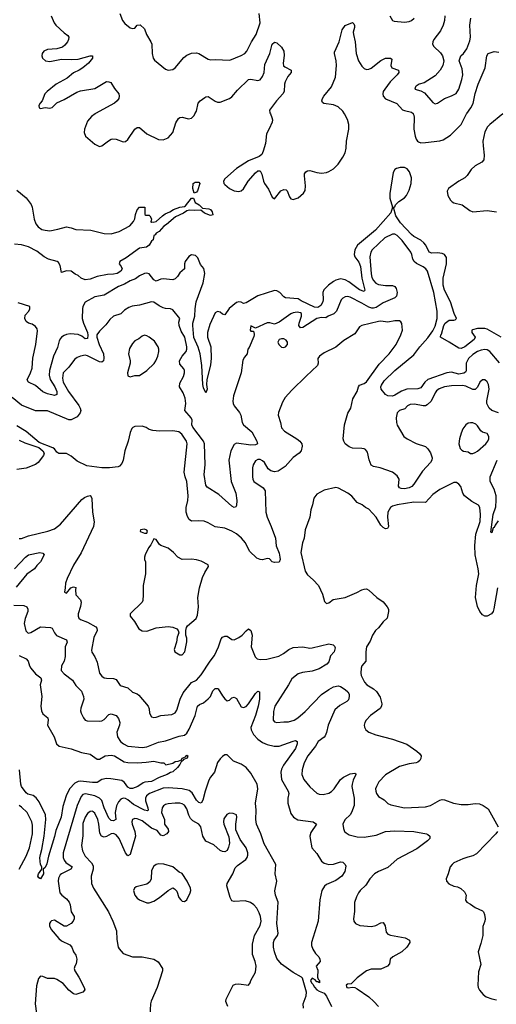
# Model space of a CAD drawing. Header units: inches. Extents: x 1384664 to 1536621, y 460766 to 646467.
# Tile 360 of 488: x 1434755 to 1438788, y 572467 to 580797. Entities that reach past the tile are written whole.
import ezdxf

# ---------------------------------------------------------------- set-up
doc = ezdxf.new("R2010")
doc.units = ezdxf.units.IN
doc.header["$MEASUREMENT"] = 0
doc.layers.add('B4537', color=7, linetype='Continuous')
doc.layers.add('B4538', color=7, linetype='Continuous')

msp = doc.modelspace()

# ---------------------------------------------------------------- linework, layer by layer
at = {"layer": 'B4537', "color": 5}
for points, elevation in [([(1435392.3, 580000), (1435361.8, 579978.2), (1435330, 579938.5), (1435302.2, 579870), (1435301, 579841), (1435311.7, 579810), (1435390, 579744.9), (1435430, 579723.8), (1435450, 579728.2), (1435507, 579773), (1435530, 579787.1), (1435544, 579790), (1435570, 579787.2), (1435630, 579764), (1435650, 579766), (1435670, 579782.6), (1435727.9, 579870), (1435750, 579885.8), (1435770, 579885.5), (1435831.4, 579830), (1435930, 579783.9), (1435970, 579781.7), (1436010, 579797.4), (1436050, 579843.1), (1436076.6, 579923.4), (1436099.1, 579960.9), (1436110, 579968.5), (1436130, 579972.2), (1436183.2, 579956.8), (1436210, 579964.9), (1436230, 579987.3), (1436237.1, 580000)], 720), ([(1436876.1, 580000), (1436889, 579970), (1436892.9, 579950), (1436890.3, 579930), (1436867.3, 579872.7), (1436842.3, 579830), (1436835.2, 579750), (1436816.5, 579683.5), (1436803, 579657), (1436781.8, 579638.2), (1436690, 579602.3), (1436590, 579539.2), (1436490, 579450.5), (1436480.2, 579430), (1436483.5, 579410), (1436490, 579401.8), (1436530, 579368.4), (1436570, 579348.2), (1436610, 579342), (1436630, 579347.9), (1436650, 579366), (1436688.4, 579431.6), (1436750, 579502.4), (1436770, 579517.1), (1436790, 579517.3), (1436804.9, 579490), (1436817.3, 579430), (1436826.7, 579410), (1436861.7, 579361.7), (1436890, 579296), (1436910, 579281), (1436964.5, 579350), (1436990, 579359.5), (1437010, 579357.1), (1437017.1, 579350), (1437038.5, 579298.5), (1437050, 579282.4), (1437070, 579276.5), (1437110, 579290.4), (1437157.6, 579330), (1437170, 579350.8), (1437174.5, 579390), (1437164.5, 579475.5), (1437166.3, 579493.7), (1437175.6, 579510), (1437190, 579519), (1437210, 579520.8), (1437270, 579503.8), (1437310, 579498.9), (1437350, 579502.9), (1437370, 579511.3), (1437410, 579535.8), (1437450, 579575.8), (1437490, 579632.6), (1437508.5, 579670), (1437516.5, 579710), (1437520.2, 579770), (1437538.7, 579870), (1437538.9, 579910), (1437530, 579951.9), (1437502.4, 580000)], 720), ([(1438084.8, 580000), (1438090.1, 579990.1), (1438092.6, 579970), (1438089.6, 579870.4), (1438102.3, 579810), (1438110, 579787.3), (1438122.1, 579770), (1438130, 579762.6), (1438150, 579756), (1438190, 579756.8), (1438310, 579772.8), (1438338.4, 579781.6), (1438400, 579820), (1438490, 579910.3), (1438536.8, 580000)], 720), ([(1438843.8, 580000), (1438732.3, 579910), (1438713.5, 579890), (1438690, 579847.8), (1438675.4, 579770), (1438675.5, 579730), (1438686.2, 579650), (1438681.7, 579610), (1438666.4, 579590), (1438610, 579559.3), (1438576, 579530), (1438541, 579479), (1438521.4, 579458.6), (1438470, 579429.8), (1438383.7, 579370), (1438373, 579347), (1438378.5, 579310), (1438399, 579270), (1438414.7, 579254.7), (1438430, 579246.8), (1438498.7, 579230), (1438562.8, 579182.8), (1438590, 579170.9), (1438710, 579181.7), (1438790, 579170.8)], 720), ([(1438830, 578111.6), (1438710, 578178), (1438690, 578184), (1438630, 578183), (1438586.6, 578173.4), (1438582, 578170), (1438579.8, 578150), (1438608.7, 578110), (1438601, 578090), (1438521.7, 578030), (1438490, 578016.3), (1438470, 578018), (1438390, 578069.3), (1438315.3, 578110), (1438317.4, 578130), (1438323, 578137), (1438343.6, 578210), (1438356, 578230), (1438390, 578253.9), (1438430, 578255.6), (1438441, 578259), (1438450.8, 578270), (1438432.5, 578310), (1438400.5, 578410), (1438348.3, 578508.3), (1438337.9, 578550), (1438339.7, 578610), (1438367.5, 578730), (1438366.2, 578786.2), (1438350.9, 578810), (1438330, 578818.4), (1438290, 578824.4), (1438242.9, 578822.9), (1438220.3, 578830), (1438190.9, 578890), (1438174.3, 578910), (1438150, 578930.5), (1438090, 578963.4), (1438070, 578980.4), (1437978.5, 579078.5), (1437938, 579138), (1437918, 579210), (1437930, 579214.8), (1437935.1, 579230), (1437962.7, 579257.3), (1438010, 579289.5), (1438026.9, 579310), (1438050, 579353.4), (1438068.9, 579410), (1438070, 579458), (1438053, 579510), (1438034.2, 579534.2), (1438010, 579545.6), (1437974.9, 579545.1), (1437942.6, 579537.4), (1437930, 579528.2), (1437916, 579504), (1437885.9, 579325.9), (1437886.6, 579286.6), (1437908.8, 579210), (1437896.1, 579163.9), (1437764.8, 579015.2), (1437613, 578890), (1437590.1, 578850), (1437585.3, 578810), (1437591, 578791), (1437624.2, 578744.2), (1437637.5, 578710), (1437651.4, 578610), (1437676.5, 578510), (1437670, 578498.7), (1437630, 578510.6), (1437539.5, 578579.5), (1437510, 578596.8), (1437470, 578603.7), (1437430, 578592.8), (1437410, 578581.5), (1437368.2, 578551.8), (1437328.2, 578511.8), (1437318.7, 578490), (1437323.1, 578430), (1437320.4, 578410), (1437302.2, 578377.8), (1437276.9, 578363.1), (1437250, 578364.6), (1437138.1, 578418.1), (1437110, 578435.9), (1437004.9, 578444.9), (1436990, 578453.6), (1436956.3, 578490), (1436930, 578502.6), (1436910, 578506.5), (1436770, 578459.4), (1436670, 578400.4), (1436650, 578394.5), (1436630, 578406.6), (1436610, 578409.6), (1436590, 578403.6), (1436526.4, 578353.6), (1436490, 578301.2), (1436470, 578305.2), (1436450, 578321.2), (1436430, 578329.3), (1436410, 578316), (1436362.8, 578217.2), (1436345, 578150), (1436344, 578110), (1436371.4, 578030), (1436376.3, 577930), (1436370, 577876.2), (1436338.5, 577750), (1436336.3, 577710), (1436341.6, 577670), (1436330, 577640.9), (1436310, 577681.2), (1436305.5, 577710), (1436296.9, 577870), (1436283.1, 577970), (1436266.1, 578026.1), (1436228.2, 578108.2), (1436218.6, 578210), (1436219.5, 578230), (1436238.2, 578290), (1436239, 578350), (1436248.6, 578410), (1436306.3, 578570), (1436320.9, 578650), (1436312.2, 578692.2), (1436284.9, 578724.9), (1436263.1, 578783.1), (1436242.4, 578802.4), (1436210, 578806.4), (1436186.2, 578793.8), (1436155.7, 578750), (1436150.7, 578730), (1436150.5, 578689.5), (1436110, 578655.1), (1436090, 578622.9), (1436070, 578605.1), (1436050, 578596.2), (1435970, 578605.1), (1435950, 578602.9), (1435910, 578585.4), (1435890, 578596.9), (1435850, 578645.8), (1435830, 578652.3), (1435810, 578649.9), (1435770, 578631.1), (1435734.5, 578605.5), (1435690, 578586.9), (1435641.2, 578558.8), (1435590, 578538.3), (1435470, 578466), (1435390, 578453.5), (1435310, 578407.3), (1435290, 578371.8), (1435285.6, 578350), (1435284.8, 578270), (1435294.8, 578230), (1435327.7, 578150), (1435332.7, 578127.3), (1435330, 578100.5), (1435310, 578098.1), (1435280, 578120), (1435250, 578134.5), (1435181.7, 578138.3), (1435150, 578133.9), (1435130, 578124.5), (1435110, 578112.2), (1435100.5, 578099.5), (1435090, 578078.6), (1435075.9, 578024.1), (1435041.8, 577950), (1435006.7, 577830), (1435004.6, 577790), (1435011.8, 577751.8), (1435052.5, 577690), (1435068.2, 577650), (1435070, 577626.6), (1435050, 577618.3), (1434990, 577630.6), (1434950, 577649.5), (1434890, 577702.6), (1434829.7, 577729.7), (1434817.5, 577750), (1434847.6, 577810), (1434859.8, 577850), (1434866.6, 577933.4), (1434890.7, 578050), (1434905.1, 578165.1), (1434902.3, 578182.3), (1434890, 578202), (1434860.8, 578220.8), (1434829.7, 578229.7), (1434810, 578244.5), (1434799.7, 578270), (1434801.7, 578298.3), (1434832.7, 578330), (1434840.9, 578350), (1434840.9, 578370), (1434742.3, 578402.3)], 720), ([(1434730, 579354.6), (1434810.4, 579290), (1434852.3, 579232.3), (1434860.3, 579210), (1434877.8, 579110), (1434892.6, 579070), (1434910, 579044.2), (1434943, 579023), (1434970, 579015), (1435010, 579010.8), (1435076.6, 579023.4), (1435150, 579044.9), (1435190, 579036.3), (1435230, 579020.5), (1435355.9, 579015.9), (1435470, 578987.7), (1435530, 578985.5), (1435595.4, 579004.6), (1435686, 579054), (1435719, 579090), (1435729.3, 579110.7), (1435734, 579150), (1435749, 579189), (1435770, 579211.3), (1435814, 579210), (1435814, 579150), (1435823.6, 579143.6), (1435850, 579142), (1435856.9, 579136.9), (1435871.3, 579111.3), (1435865.4, 579085.4), (1435870, 579082), (1435874, 579086), (1435884, 579084), (1435910, 579090.8), (1435962.7, 579137.3), (1435986.5, 579153.5), (1436026.6, 579170), (1436055.1, 579190), (1436109.9, 579210.1), (1436150, 579215.6), (1436159, 579221), (1436210, 579288), (1436226.4, 579286.4), (1436238.4, 579250), (1436273, 579230), (1436301.7, 579201.7), (1436355.8, 579195.8), (1436370.2, 579190.2), (1436384.9, 579170), (1436390, 579146), (1436370, 579139.6), (1436318.9, 579158.9), (1436286.3, 579186.3), (1436230, 579182.7), (1436190, 579186), (1436170, 579181.1), (1436141.1, 579158.9), (1436073, 579130), (1435997.3, 579062.7), (1435974.8, 579050), (1435936.4, 579003.6), (1435911, 578990), (1435902.4, 578977.6), (1435890, 578971.6), (1435885.4, 578934.6), (1435870, 578922), (1435850, 578889.3), (1435827.5, 578872.5), (1435770, 578863.7), (1435657, 578783), (1435601, 578750), (1435596, 578730), (1435614.8, 578710), (1435622, 578690), (1435610.4, 578670), (1435578.4, 578650), (1435550, 578643.7), (1435498.8, 578641.2), (1435410, 578624.4), (1435350, 578600.4), (1435310, 578597.4), (1435276, 578610), (1435250, 578633.2), (1435224.5, 578644.5), (1435189.3, 578669.3), (1435150, 578672.3), (1435110, 578659.3), (1435096.5, 578716.5), (1435082.8, 578742.8), (1435071.7, 578751.7), (1434998.7, 578770), (1434962.7, 578790), (1434899.5, 578839.5), (1434830, 578876.3), (1434770, 578892.8), (1434710, 578899.1)], 680), ([(1438814.7, 577894.7), (1438733.3, 577990), (1438710, 578004.2), (1438690, 578007.4), (1438659.1, 578000.9), (1438630, 577988.6), (1438590, 577964.5), (1438552.2, 577930), (1438534.3, 577890), (1438533, 577827), (1438526, 577814), (1438514.4, 577805.6), (1438470, 577797.8), (1438410, 577815), (1438370, 577810.4), (1438208.1, 577751.9), (1438183, 577730), (1438150, 577682.4), (1438124.8, 577675.2), (1438030, 577670.8), (1437986.7, 577653.3), (1437930, 577619), (1437910, 577612.5), (1437870, 577615.8), (1437850, 577626.1), (1437813.1, 577670), (1437810.5, 577690), (1437815.3, 577704.7), (1437839.4, 577740.6), (1437930, 577829.3), (1438090, 577962.9), (1438139.8, 578030), (1438210, 578106.2), (1438250, 578165.5), (1438270, 578204.9), (1438287.5, 578270), (1438287.7, 578330), (1438260.4, 578490), (1438206.6, 578670), (1438192.3, 578690), (1438170, 578706.6), (1438113.4, 578733.4), (1438093.5, 578750), (1438082.7, 578770), (1438073.5, 578810), (1438063.5, 578830), (1437992.2, 578930), (1437950, 578972.2), (1437930, 578981.8), (1437910, 578982.3), (1437845.8, 578950), (1437738, 578850), (1437725.9, 578830), (1437719, 578790), (1437727.9, 578647.9), (1437735.6, 578615.6), (1437747.9, 578590), (1437768.4, 578568.4), (1437790, 578557.7), (1437850, 578547.8), (1437909.3, 578549.3), (1437930, 578539.6), (1437941.4, 578521.4), (1437948.4, 578490), (1437943.2, 578456.8), (1437930, 578443.5), (1437830, 578401.1), (1437770, 578363.1), (1437750, 578355), (1437735, 578355), (1437710, 578363.4), (1437650, 578399.4), (1437550, 578449.8), (1437530, 578453.8), (1437508.8, 578451.2), (1437490, 578441.1), (1437474.2, 578425.8), (1437436.5, 578330), (1437412.8, 578307.2), (1437365.5, 578290), (1437344.4, 578275.6), (1437310, 578276.7), (1437270, 578268), (1437150, 578193.4), (1437130, 578190.9), (1437117.7, 578210), (1437119.9, 578230), (1437139.8, 578290), (1437139.8, 578310), (1437130, 578317.7), (1437103.1, 578323.1), (1437070, 578317), (1437050, 578307.3), (1436950, 578238.8), (1436910, 578219.8), (1436871.8, 578231.8), (1436850, 578232.8), (1436750, 578188), (1436710, 578206), (1436706, 578170), (1436710, 578162), (1436730, 578162), (1436735.3, 578155.3), (1436738.8, 578130), (1436735.3, 578115.3), (1436696.7, 578023.3), (1436684, 578010), (1436679.3, 577970), (1436657, 577943), (1436644.5, 577915.5), (1436630, 577809.3), (1436565.4, 577614.6), (1436558.3, 577570), (1436561.5, 577550), (1436570.8, 577530.8), (1436614.7, 577474.7), (1436627.4, 577450), (1436638.1, 577390), (1436648.4, 577368.4), (1436718.6, 577310), (1436761.5, 577230), (1436766, 577210), (1436750, 577199.7), (1436710, 577197), (1436590, 577214.8), (1436570, 577202.4), (1436541.5, 577150), (1436525.3, 577070), (1436545, 576890), (1436583.2, 576790), (1436592, 576728), (1436590, 576688), (1436583.5, 576676.5), (1436570.7, 576669.3), (1436550, 576682), (1436438.8, 576778.8), (1436342, 576842), (1436330, 576859), (1436316.8, 576950), (1436324.2, 577030), (1436317.4, 577210), (1436309.9, 577230), (1436219, 577350), (1436211, 577370), (1436213.6, 577410), (1436205.6, 577430), (1436153.3, 577490), (1436159.8, 577550), (1436153.8, 577593.8), (1436138.7, 577638.7), (1436106.4, 577690), (1436110, 577721.3), (1436140.7, 577779.3), (1436149.8, 577810), (1436148.5, 577830), (1436142.6, 577842.6), (1436110, 577882), (1436107.8, 577910), (1436129, 577950), (1436162.9, 577990), (1436169.2, 578010), (1436169.3, 578030), (1436152.8, 578110), (1436121.8, 578161.8), (1436104.1, 578210), (1436101, 578239), (1436109.3, 578270), (1436050, 578343.6), (1436031.7, 578351.7), (1435990, 578353), (1435970, 578358.4), (1435935.9, 578375.9), (1435890, 578407.9), (1435870, 578409.8), (1435770, 578382.8), (1435705.9, 578374.1), (1435677.4, 578362.6), (1435640.9, 578339.1), (1435610.9, 578309.1), (1435550, 578287.9), (1435518.4, 578261.6), (1435484.6, 578215.4), (1435430, 578160.4), (1435407.8, 578130), (1435407.7, 578110), (1435426.4, 578050), (1435462.8, 577970), (1435467.3, 577932.7), (1435462.7, 577910), (1435450, 577899.9), (1435430, 577902.9), (1435330, 577953.2), (1435310, 577959.2), (1435270, 577951.1), (1435240.8, 577939.2), (1435217.9, 577922.1), (1435170, 577856), (1435122.8, 577810), (1435116.7, 577763.3), (1435123.5, 577730), (1435168.5, 577650), (1435253.9, 577533.9), (1435267.8, 577510), (1435273.3, 577490), (1435267.3, 577470), (1435241.6, 577438.4), (1435190, 577411.7), (1435170, 577411.4), (1434990, 577487.7), (1434890, 577486.9), (1434770, 577536.9), (1434690, 577599.8)], 740), ([(1438807.6, 577470), (1438750.4, 577490.4), (1438729, 577510), (1438709.1, 577550), (1438708, 577572), (1438726.5, 577670), (1438721.1, 577710), (1438710, 577732.8), (1438690, 577749.7), (1438670, 577749.7), (1438650, 577729.6), (1438630, 577686.9), (1438610, 577667.9), (1438590, 577666.9), (1438530, 577696.7), (1438502.4, 577702.4), (1438410, 577700.4), (1438348.5, 577690), (1438305.9, 577674.1), (1438282.3, 577657.7), (1438270, 577641.1), (1438236.1, 577570), (1438202.6, 577537.4), (1438190, 577530.6), (1438170, 577529.8), (1438094.4, 577545.6), (1438057.8, 577542.2), (1438035.8, 577530), (1438014.2, 577505.8), (1437969.6, 577490.4), (1437950.2, 577470), (1437940.5, 577430), (1437943, 577390), (1437950, 577367.2), (1438006, 577270), (1438034, 577250), (1438110, 577210.2), (1438190, 577187), (1438210, 577166.4), (1438230, 577132.2), (1438244.9, 577090), (1438241.1, 577070), (1438230.3, 577050), (1438162.7, 576977.3), (1438090, 576866.2), (1438072.1, 576847.9), (1438050, 576835.3), (1438010, 576826.6), (1437982.7, 576830), (1437970, 576837.6), (1437961.1, 576850), (1437966.2, 576910), (1437950, 576938.9), (1437910, 576969.8), (1437804.4, 577004.4), (1437750, 577017.1), (1437730, 577028.4), (1437712.5, 577072.5), (1437697.4, 577137.4), (1437680.7, 577160.7), (1437670, 577167.2), (1437650, 577169.9), (1437570, 577170.6), (1437542.5, 577182.5), (1437508.8, 577210), (1437496.5, 577230), (1437491.6, 577251.6), (1437503.5, 577370), (1437532.3, 577467.7), (1437558, 577510), (1437575.1, 577590), (1437609.8, 577650), (1437620.5, 577690), (1437630, 577705.5), (1437670, 577718.3), (1437690, 577733.7), (1437797.3, 577882.7), (1437880.3, 577970), (1437940.4, 578050), (1437979.8, 578130), (1437993.3, 578170), (1437988, 578228), (1437981.5, 578241.5), (1437970, 578249.4), (1437930, 578249.7), (1437870, 578236.5), (1437810, 578245.6), (1437790, 578244.5), (1437650.2, 578209.8), (1437630, 578198), (1437590, 578138.7), (1437498.4, 578081.6), (1437430, 578025.1), (1437330, 577979.6), (1437290.6, 577950), (1437279.1, 577930), (1437280.7, 577890), (1437275.8, 577870), (1437177.8, 577782.2), (1437057.2, 577662.8), (1437000.5, 577599.5), (1436978, 577562), (1436945.5, 577474.5), (1436943.2, 577450), (1436961.4, 577390), (1436970, 577342.8), (1436995.4, 577315.4), (1437101.1, 577250), (1437126, 577230), (1437141.1, 577210), (1437146, 577190), (1437138, 577150), (1437119.5, 577130), (1437070, 577092.9), (1437002.6, 577017.4), (1436943.1, 576976.9), (1436910, 576970.8), (1436878.9, 576978.9), (1436857.3, 576997.3), (1436827.3, 577050), (1436810, 577066.2), (1436790, 577075.2), (1436770, 577074.8), (1436750, 577064.7), (1436730, 577032), (1436725.9, 577005.9), (1436726, 576930), (1436728.2, 576910), (1436737.3, 576890), (1436815.2, 576835.2), (1436831.6, 576810), (1436836.5, 576630), (1436847.9, 576587.9), (1436884.2, 576510), (1436918.3, 576410), (1436924.9, 576344.9), (1436950, 576284.7), (1436957.4, 576250), (1436960.3, 576230), (1436950, 576208.2), (1436910, 576204.2), (1436890, 576209.8), (1436870, 576237.2), (1436850, 576237.7), (1436810, 576228.4), (1436789.9, 576229.9), (1436762.2, 576242.2), (1436700.9, 576300.9), (1436664.7, 576370), (1436631.1, 576411.1), (1436590, 576447.6), (1436550, 576470.7), (1436490, 576496.2), (1436410, 576507.8), (1436350, 576541.7), (1436315.3, 576555.3), (1436270, 576558.5), (1436210, 576554.8), (1436190, 576569.7), (1436173.6, 576593.6), (1436163.7, 576630), (1436163.4, 576670), (1436176.5, 576730), (1436179.2, 576770), (1436170.6, 576890), (1436154, 576930), (1436147.7, 576967.7), (1436172, 577210), (1436165.7, 577230), (1436126.6, 577290), (1436102.4, 577310), (1436050, 577318.5), (1435936.8, 577316.8), (1435881.4, 577321.4), (1435849.3, 577330), (1435826.3, 577346.3), (1435790, 577358), (1435730, 577355.1), (1435712.1, 577347.9), (1435703, 577337), (1435690, 577304), (1435673.6, 577230), (1435643.6, 577150), (1435630.4, 577070), (1435619, 577041), (1435600.2, 577019.8), (1435587.3, 577012.7), (1435515.1, 577004.9), (1435450, 577005.2), (1435321.6, 577021.6), (1435240.8, 577060.8), (1435190, 577103.6), (1435150, 577126), (1435086.7, 577126.7), (1435070, 577138), (1435050, 577166), (1435036.2, 577176.2), (1434918.9, 577218.9), (1434810, 577313.1), (1434730, 577360.6)], 760), ([(1434750, 577239.5), (1434798, 577218), (1434916.7, 577176.7), (1434950.8, 577150), (1434960.7, 577130), (1434956, 577110), (1434910.3, 577049.7), (1434890, 577032.7), (1434810, 577002), (1434730, 576991.8)], 760), ([(1438802.6, 576557.4), (1438778.3, 576521.7), (1438770, 576500.7), (1438762.6, 576497.4), (1438750, 576456), (1438741.2, 576461.2), (1438761.6, 576610), (1438783.1, 576676.9), (1438788.1, 576731.9), (1438785.8, 576770), (1438770, 576826.3), (1438736.4, 576890), (1438734.8, 576930), (1438796, 577070)], 760), ([(1438799.1, 575990), (1438768.2, 575811.8), (1438761.1, 575790), (1438746, 575770), (1438710.7, 575750), (1438690, 575749.8), (1438670, 575762.4), (1438648.9, 575790), (1438630, 575832), (1438613.3, 575910), (1438620.9, 576010), (1438639.1, 576110), (1438635.2, 576150), (1438609.9, 576269.9), (1438606.5, 576350), (1438615.2, 576444.8), (1438650.6, 576550.6), (1438655.5, 576610), (1438650, 576668.7), (1438636, 576690), (1438579.8, 576719.8), (1438518.4, 576770), (1438503.7, 576790), (1438489.1, 576849.1), (1438470, 576868.7), (1438450, 576882), (1438430, 576881.2), (1438310, 576822.4), (1438250, 576778.7), (1438190, 576713), (1438090, 576716.3), (1437948.1, 576691.9), (1437910, 576680.4), (1437892.4, 576670), (1437869.3, 576630), (1437868.4, 576588.4), (1437877, 576510), (1437868.3, 576491.7), (1437850, 576488.2), (1437830, 576499.7), (1437810, 576521.3), (1437770, 576589.5), (1437710, 576657.2), (1437682, 576670), (1437652.7, 576692.7), (1437610, 576712.7), (1437565.1, 576765.1), (1437531.1, 576791.1), (1437453.1, 576833.1), (1437430, 576838.4), (1437330, 576817), (1437270, 576783.7), (1437244.9, 576750), (1437233, 576693), (1437218.4, 576650), (1437210.4, 576589.6), (1437170, 576482), (1437161.5, 576410), (1437148.4, 576370), (1437133.2, 576290), (1437170, 576131), (1437190, 576099.1), (1437239.3, 576059.3), (1437283, 576010), (1437316.8, 575936.8), (1437335.3, 575875.3), (1437350, 575858), (1437370, 575862.8), (1437407, 575893), (1437510, 575908.4), (1437608.7, 575950), (1437650, 575974), (1437670, 575980.5), (1437690, 575980.7), (1437710.4, 575970.4), (1437777.1, 575910), (1437831.5, 575871.5), (1437865.3, 575830), (1437874.4, 575810), (1437875.5, 575790), (1437865.3, 575734.7), (1437830, 575702.9), (1437790, 575651.3), (1437764.6, 575630), (1437739.6, 575590), (1437720.5, 575539.5), (1437688.5, 575490), (1437682.6, 575450), (1437683, 575370), (1437650.6, 575330), (1437644.9, 575310), (1437642, 575270), (1437645.7, 575250), (1437673, 575193), (1437692.2, 575170), (1437750, 575135.5), (1437774.1, 575114.1), (1437804.4, 575064.4), (1437818.9, 575010), (1437815.6, 574990), (1437805.8, 574970), (1437724.2, 574910), (1437686.4, 574870), (1437674.9, 574850), (1437670.5, 574830), (1437673, 574813), (1437682.8, 574790), (1437708.8, 574768.8), (1437768.3, 574748.3), (1437910.2, 574710.2), (1438030, 574668), (1438114.8, 574610), (1438138.8, 574590), (1438150.8, 574570), (1438150, 574548), (1438141, 574530), (1438124.5, 574515.5), (1438110.4, 574509.6), (1438050, 574502), (1437970, 574479.4), (1437850, 574409.7), (1437794.9, 574350), (1437773.7, 574310), (1437767, 574290), (1437767.2, 574270), (1437774, 574250), (1437790, 574226.4), (1437838, 574198), (1437870, 574166), (1437895.6, 574155.6), (1438010, 574128.8), (1438190, 574137.2), (1438230, 574150.2), (1438310, 574194.9), (1438330, 574198.9), (1438350, 574196.5), (1438424.7, 574170), (1438490, 574158.4), (1438550, 574156.5), (1438610, 574165.3), (1438644.4, 574164.4), (1438678, 574150), (1438720.5, 574120.5), (1438802.4, 573970)], 780), ([(1434750, 576407.6), (1434770, 576408), (1434828.6, 576431.4), (1434992, 576470), (1435050, 576490.2), (1435100.7, 576530), (1435281.3, 576738.7), (1435304.2, 576755.8), (1435330, 576767.3), (1435350, 576771), (1435359.9, 576759.9), (1435364.9, 576744.9), (1435370.3, 576630), (1435386.4, 576550), (1435379.8, 576510), (1435273.9, 576286.1), (1435210, 576182), (1435155.5, 576070), (1435142.8, 576030), (1435141, 575990), (1435132.7, 575952.7), (1435150, 575946), (1435189, 575991), (1435210, 575998), (1435230, 575992), (1435226, 575974), (1435230.7, 575930), (1435270.3, 575890.3), (1435275.6, 575870), (1435270, 575833.2), (1435248.8, 575771.2), (1435248.7, 575750), (1435255.1, 575735.1), (1435270, 575723.5), (1435330, 575701.2), (1435399.8, 575659.8), (1435408.9, 575650), (1435410.2, 575630), (1435383.2, 575570), (1435363, 575463), (1435365.9, 575445.9), (1435390, 575408), (1435410, 575360.7), (1435428.8, 575270), (1435450, 575244.2), (1435470, 575230.3), (1435490, 575225.2), (1435550, 575224.2), (1435570, 575214.4), (1435604.1, 575164.1), (1435670, 575145.3), (1435710, 575108.9), (1435750, 575094), (1435763.8, 575083.8), (1435842.3, 574990), (1435851.8, 574968.2), (1435854.4, 574930), (1435870, 574899.1), (1435890, 574892.7), (1435910, 574895.8), (1435948.3, 574911.7), (1436041.8, 574918.2), (1436070, 574932.7), (1436085.2, 574954.8), (1436113.8, 575050), (1436138.2, 575101.8), (1436208.7, 575190), (1436250.9, 575210), (1436290, 575255.2), (1436365.8, 575370), (1436403.2, 575416.8), (1436437.4, 575490), (1436460.4, 575559.6), (1436470, 575573.4), (1436490, 575583), (1436510, 575582), (1436550, 575553.4), (1436570, 575550.4), (1436610, 575570.3), (1436637, 575590), (1436670, 575627.3), (1436690, 575642.8), (1436710, 575630.8), (1436722.4, 575590), (1436714, 575490), (1436748, 575408), (1436765.5, 575390), (1436790, 575383.2), (1436846, 575386), (1436946.6, 575413.4), (1436986.4, 575433.6), (1437031.5, 575470), (1437070, 575485.6), (1437150, 575492.1), (1437210, 575481.5), (1437230, 575482), (1437370, 575515.5), (1437407.9, 575507.9), (1437417.5, 575497.5), (1437423.5, 575483.5), (1437417.1, 575450), (1437385.9, 575414.1), (1437370, 575365.2), (1437354.1, 575345.9), (1437290, 575304.4), (1437230, 575286.2), (1437146.8, 575273.2), (1437110, 575262.3), (1437058.5, 575221.5), (1437030.2, 575169.8), (1436913.1, 574990), (1436903.6, 574943.6), (1436900.5, 574870), (1436910, 574857.3), (1436930.5, 574850.5), (1436990, 574858), (1437030, 574857.7), (1437077, 574870), (1437108, 574890), (1437170, 574945.4), (1437310, 575089.1), (1437370, 575130.2), (1437410, 575152.2), (1437450, 575160.9), (1437470, 575155.6), (1437508.2, 575130), (1437531.5, 575110), (1437542.3, 575090), (1437543.1, 575070), (1437536.1, 575043.9), (1437522, 575030), (1437464, 574996), (1437422.6, 574957.4), (1437366, 574830), (1437352.4, 574767.6), (1437340.4, 574739.6), (1437330, 574726.8), (1437280.9, 574690), (1437257.3, 574650), (1437193.8, 574570), (1437161.2, 574510), (1437144, 574450), (1437143.7, 574410), (1437158.4, 574370), (1437210, 574308.4), (1437270, 574252.7), (1437290, 574244.4), (1437323.6, 574243.6), (1437370, 574253.4), (1437392.1, 574267.9), (1437414.8, 574290), (1437470, 574368.9), (1437493.6, 574390), (1437550, 574416), (1437590, 574422.8), (1437598, 574418), (1437600.7, 574410), (1437577, 574363), (1437567.1, 574330), (1437566.5, 574310), (1437585.3, 574210), (1437584.5, 574150), (1437562.3, 574090), (1437550, 574070.9), (1437510.2, 574030), (1437496.5, 574010), (1437490.3, 573990), (1437494, 573954), (1437503.8, 573930), (1437516.7, 573916.7), (1437542.4, 573902.4), (1437610, 573883.6), (1437670, 573881), (1437770, 573896.8), (1437850, 573928.2), (1437930, 573933.8), (1438090, 573929.1), (1438198, 573910), (1438210, 573904.9), (1438224.9, 573890), (1438224.9, 573870), (1438206, 573850), (1438116.1, 573783.9), (1437950, 573694.8), (1437870, 573625.1), (1437790, 573590.8), (1437757, 573570), (1437718.9, 573530), (1437684.7, 573475.3), (1437634.9, 573430), (1437621.3, 573410), (1437604.2, 573375.8), (1437588.6, 573328.6), (1437587.9, 573252.1), (1437580.7, 573190), (1437582.8, 573170), (1437596, 573150), (1437632.8, 573132.8), (1437733.2, 573126.8), (1437767.3, 573132.7), (1437810, 573156.4), (1437830, 573158), (1437848.2, 573130), (1437857.4, 573077.4), (1437870, 573060.4), (1437891.6, 573051.6), (1438016, 573030), (1438054.8, 573010), (1438057.3, 572990), (1438030.4, 572950), (1437988.1, 572911.9), (1437913.4, 572870), (1437890.7, 572850), (1437884, 572810), (1437866.8, 572790), (1437810, 572765.4), (1437730, 572764.2), (1437690, 572751.2), (1437610, 572692.7), (1437559.8, 572640.2), (1437530, 572638), (1437518.8, 572630), (1437522, 572610), (1437533.9, 572606.1), (1437570, 572612), (1437590, 572608.2), (1437610, 572598), (1437709.2, 572529.2), (1437751.4, 572491.4), (1437790, 572448)], 760), ([(1434710, 576151.4), (1434804.2, 576250), (1434829.6, 576270), (1434926, 576290), (1434950, 576284.7), (1434961, 576270), (1434930.4, 576210), (1434900.8, 576179.2), (1434881.1, 576150), (1434814.1, 576105.9), (1434725.1, 575994.9)], 740), ([(1434704.4, 575844.4), (1434790, 575841.3), (1434814.7, 575830), (1434825, 575810), (1434824, 575790), (1434801.3, 575730), (1434793.9, 575690), (1434806.6, 575626.6), (1434826.7, 575606.7), (1434850, 575612.7), (1434930, 575659.3), (1435015.3, 575655.3), (1435030.4, 575650), (1435050.3, 575610), (1435067.6, 575587.6), (1435151.7, 575551.7), (1435155.3, 575530), (1435138.7, 575490), (1435139.6, 575410), (1435130.2, 575370), (1435109.4, 575330), (1435107.2, 575290), (1435130, 575262.8), (1435202.4, 575210), (1435230, 575164.9), (1435277.7, 575117.7), (1435294.4, 575070), (1435296.4, 575050), (1435273.2, 574973.2), (1435270.4, 574950), (1435274.9, 574930), (1435293.4, 574890), (1435310, 574870.7), (1435325.3, 574865.3), (1435430, 574862), (1435450, 574864.6), (1435470, 574877.4), (1435510, 574919.6), (1435530, 574925.5), (1435570, 574911.6), (1435590, 574884.2), (1435601.9, 574850), (1435600.1, 574830), (1435576.9, 574770), (1435581.5, 574730), (1435608.8, 574690), (1435634, 574670), (1435670, 574651.3), (1435790, 574640.2), (1435830, 574645.3), (1435930, 574683.7), (1435990, 574697.5), (1436103.7, 574736.3), (1436150, 574744.3), (1436170, 574760.2), (1436190, 574794.3), (1436238.5, 574910), (1436259.8, 574990), (1436276, 575004), (1436310, 575016.5), (1436350, 575050.2), (1436370, 575072.2), (1436390, 575120.5), (1436410, 575139.5), (1436430, 575140.3), (1436435.5, 575135.5), (1436470, 575077), (1436490, 575050.4), (1436510, 575034.9), (1436530, 575041.6), (1436550, 575059.3), (1436570, 575066.7), (1436590, 575054), (1436630, 574984.2), (1436650, 574977.3), (1436670, 574987.1), (1436690.4, 575009.6), (1436750, 575096.3), (1436770, 575117.3), (1436784.7, 575110), (1436784.9, 575050), (1436773, 574990), (1436750.5, 574909.5), (1436710.8, 574810), (1436712.8, 574790), (1436733.5, 574750), (1436770, 574710.2), (1436810, 574681.5), (1436850, 574665), (1436907.9, 574652.1), (1436950, 574650.2), (1437070, 574693.6), (1437090, 574697.6), (1437102, 574690), (1437101.5, 574670), (1437088.4, 574630), (1436986.4, 574490), (1436970, 574456.3), (1436963.7, 574430), (1436970.1, 574370), (1437027.9, 574270), (1437033.7, 574250), (1437023.3, 574210), (1437022.5, 574170), (1437050, 574080.9), (1437072, 574050), (1437108.1, 574028.1), (1437238, 574010), (1437266.8, 573990), (1437219.2, 573920.8), (1437211.1, 573890), (1437212.1, 573870), (1437228, 573790), (1437270, 573743.1), (1437310, 573679.5), (1437330, 573662.6), (1437370, 573650.3), (1437410, 573651.8), (1437470, 573672.2), (1437490, 573670.4), (1437510.4, 573650.4), (1437514.9, 573634.9), (1437506, 573590), (1437481.1, 573550), (1437430, 573515.3), (1437350, 573479.8), (1437334.1, 573465.9), (1437312.2, 573430), (1437293.4, 573350), (1437280.9, 573170), (1437224.6, 572990), (1437224.9, 572964.9), (1437234.3, 572934.3), (1437258, 572898), (1437284.9, 572870), (1437295.5, 572850), (1437298, 572830), (1437264.7, 572790), (1437277.1, 572757.1), (1437276, 572696), (1437281, 572681), (1437290.8, 572670), (1437290.8, 572649.2), (1437278, 572658), (1437270, 572658), (1437255.3, 572675.3), (1437230, 572688.7), (1437216, 572670), (1437223, 572650), (1437236.4, 572636.4), (1437250, 572611), (1437270, 572590.8), (1437290, 572577.3), (1437330, 572561), (1437350, 572534.8), (1437394, 572450)], 740), ([(1434750, 575418.5), (1434809.4, 575390), (1434826.1, 575370), (1434838, 575330), (1434849.2, 575310), (1434890, 575262.2), (1434934.2, 575230), (1434938, 575210), (1434929.5, 575170), (1434943, 575070), (1434934, 574990), (1434938, 574950), (1434950, 574924), (1434991.7, 574890), (1434995.6, 574870), (1434988.8, 574830), (1435046, 574730), (1435066.4, 574670), (1435090, 574650.8), (1435190, 574627.7), (1435278.6, 574598.6), (1435350, 574583.4), (1435410, 574542.4), (1435430, 574540.3), (1435477.2, 574570), (1435530, 574575.3), (1435555.8, 574570), (1435639, 574519), (1435670, 574512.8), (1435751.2, 574508.8), (1435825.5, 574514.5), (1435890, 574525.5), (1435950, 574510.7), (1435974, 574510), (1435992.7, 574492.7), (1436050, 574507.7), (1436070, 574522), (1436096.5, 574523.5), (1436124, 574536), (1436129.2, 574550), (1436158, 574562), (1436170, 574574.8), (1436178, 574570), (1436170.8, 574550), (1436142, 574538), (1436138, 574530), (1436120.7, 574519.3), (1436110, 574495.3), (1436091, 574470), (1436050, 574435.1), (1436030, 574429.3), (1436002.8, 574410), (1435935.3, 574384.7), (1435870, 574351.6), (1435813.7, 574346.3), (1435799.5, 574340.5), (1435755.5, 574310), (1435710, 574293.7), (1435690, 574293.1), (1435670, 574303.2), (1435642.6, 574342.6), (1435619.7, 574359.7), (1435525.8, 574374.2), (1435490, 574376.9), (1435451.3, 574370), (1435410, 574344), (1435370, 574343.7), (1435270, 574353.7), (1435250, 574351.4), (1435221.8, 574338.2), (1435177.2, 574290), (1435148.6, 574230), (1435120.1, 574139.9), (1435106.2, 574050), (1435061.9, 573938.1), (1435050, 573886), (1434998.8, 573721.2), (1434984.4, 573655.6), (1434970, 573625.2), (1434954.8, 573610), (1434954.9, 573570), (1434930, 573529.6), (1434916, 573536), (1434908.7, 573550), (1434915.1, 573570), (1434942, 573610), (1434941.2, 573630), (1434929.7, 573649.7), (1434926.3, 573706.3), (1434930, 573734.8), (1434943.1, 573776.9), (1434961.7, 573890), (1434976.4, 574030), (1434972.8, 574070), (1434919.4, 574179.4), (1434895.3, 574215.3), (1434870, 574233), (1434823.7, 574243.7), (1434810, 574255.3), (1434770, 574308.9), (1434764.3, 574330), (1434752, 574450)], 720), ([(1437155.8, 572435.8), (1437154, 572470), (1437179.6, 572540.4), (1437182.2, 572570), (1437147.5, 572687.5), (1437138.2, 572698.2), (1437070, 572737.2), (1436970, 572806.2), (1436930, 572854.8), (1436910, 572912.3), (1436903.8, 572950), (1436903.8, 572990), (1436909.5, 573010.5), (1436936.8, 573050), (1436943.1, 573070), (1436929.9, 573150), (1436942.6, 573330), (1436920.3, 573390), (1436913.7, 573426.3), (1436929.8, 573510), (1436918, 573570), (1436921.5, 573650), (1436823.9, 573823.9), (1436794.3, 573910), (1436758.3, 573990), (1436752.6, 574030), (1436756.1, 574110), (1436751.4, 574170), (1436769.9, 574290), (1436765.3, 574330), (1436710, 574422.3), (1436670, 574469.8), (1436630, 574497.5), (1436564.5, 574524.5), (1436510, 574578), (1436490, 574577), (1436470, 574563), (1436450, 574543.5), (1436430, 574513.3), (1436402.7, 574430), (1436370.1, 574389.9), (1436356, 574364), (1436324.1, 574270), (1436305.4, 574194.6), (1436290, 574169.7), (1436270, 574174.8), (1436250, 574195.5), (1436215.6, 574255.6), (1436190, 574277.3), (1436129.4, 574289.4), (1436010, 574298.7), (1435970, 574296.4), (1435854.3, 574250), (1435826.6, 574230), (1435818.9, 574210), (1435820.6, 574190), (1435839.8, 574130), (1435840.8, 574110), (1435835.7, 574104.3), (1435810, 574109.4), (1435717.5, 574157.5), (1435670, 574197.7), (1435650, 574209), (1435630, 574211.5), (1435610, 574203.1), (1435590, 574181), (1435574, 574146), (1435564.1, 574090), (1435569.1, 574030.9), (1435550, 574020.7), (1435530, 574022.6), (1435510, 574042), (1435469.9, 574129.9), (1435450.2, 574190.2), (1435431.5, 574211.5), (1435390, 574229.9), (1435311, 574249), (1435290, 574240.8), (1435275.6, 574224.4), (1435242.3, 574150), (1435122.8, 573750), (1435122.4, 573710), (1435130, 573686), (1435145.7, 573665.7), (1435199.6, 573630), (1435186.3, 573610), (1435110, 573572.2), (1435098.4, 573561.6), (1435084.6, 573535.4), (1435081.6, 573510), (1435094.4, 573410), (1435110.5, 573390), (1435150, 573360.4), (1435173.7, 573330), (1435182, 573310), (1435190.4, 573250.4), (1435216.3, 573210), (1435216.3, 573190), (1435208, 573170), (1435190.3, 573149.7), (1435150, 573127.3), (1435130, 573127), (1435050, 573178), (1435025.3, 573174.7), (1435014.4, 573165.6), (1435007.2, 573150), (1435008.1, 573130), (1435021.5, 573101.5), (1435084.8, 573024.8), (1435110, 573003.8), (1435178, 572970), (1435194.8, 572950), (1435210.6, 572910.6), (1435230, 572882), (1435238.8, 572850), (1435234, 572810), (1435220.7, 572790), (1435216.3, 572770), (1435222.4, 572750), (1435255.9, 572695.9), (1435299.5, 572610), (1435305.5, 572590), (1435290.3, 572569.7), (1435230, 572549.6), (1435210, 572555.6), (1435170, 572588), (1435123.5, 572643.5), (1435070, 572678.5), (1435050, 572686), (1434990, 572686.9), (1434950, 572703.5), (1434930, 572704.5), (1434914.6, 572685.4), (1434896.3, 572623.7), (1434886, 572470), (1434897.1, 572390)], 740), ([(1434749, 573611), (1434810, 573720.2), (1434839.1, 573790), (1434863.7, 573910), (1434862.6, 573982.6), (1434857.2, 574010), (1434817.3, 574090), (1434770, 574135.5), (1434750, 574148.1)], 740), ([(1436515.1, 572450), (1436499, 572490), (1436502, 572510), (1436562, 572630), (1436582, 572638), (1436610, 572641.3), (1436692, 572628), (1436705.6, 572650), (1436709.6, 572670), (1436750, 572738.8), (1436756.9, 572790), (1436748.3, 572830), (1436725.8, 572890), (1436725.1, 572974.9), (1436742.6, 573050), (1436790, 573134), (1436797.1, 573170), (1436793.5, 573210), (1436782.5, 573242.5), (1436761.8, 573281.8), (1436735.6, 573310), (1436707.9, 573327.9), (1436661.6, 573341.6), (1436570, 573336.8), (1436550, 573343.6), (1436536, 573370), (1436508, 573470), (1436509.7, 573490), (1436557.2, 573570), (1436578.3, 573621.7), (1436598, 573642), (1436668.3, 573691.7), (1436679.7, 573710), (1436685.1, 573730), (1436685.4, 573750), (1436671.1, 573790), (1436621.7, 573861.7), (1436584.2, 573944.2), (1436583.8, 573990), (1436593.6, 574050), (1436589.6, 574069.6), (1436561.3, 574081.3), (1436530, 574085.1), (1436506.5, 574073.5), (1436483.7, 574036.3), (1436479.8, 574010), (1436483, 573990), (1436524.2, 573884.2), (1436530.5, 573830.5), (1436523.1, 573796.9), (1436510, 573769), (1436490, 573758), (1436470, 573760.7), (1436450, 573769.6), (1436397.3, 573817.3), (1436330, 573848.7), (1436320.2, 573860.2), (1436304, 573890), (1436287.7, 573970), (1436271.4, 573991.4), (1436220.8, 574020.8), (1436200.5, 574040.5), (1436186.4, 574066.4), (1436170, 574121.7), (1436150.8, 574150.8), (1436130, 574163.7), (1436110, 574168.4), (1436071.5, 574168.5), (1436010, 574164.1), (1435990, 574158.2), (1435972.6, 574147.4), (1435961.2, 574130), (1435955.5, 574090), (1435979.6, 574030), (1435980.7, 573990), (1436010.4, 573950), (1436013.4, 573930), (1436001, 573910), (1435970, 573893.2), (1435950, 573899), (1435918.9, 573938.9), (1435870, 573956), (1435790, 574019.5), (1435750, 574036.5), (1435730, 574039.3), (1435710.2, 574029.8), (1435703.8, 574010), (1435706, 573990), (1435728.4, 573930), (1435733.5, 573890), (1435690, 573734.5), (1435670, 573724), (1435650, 573748.3), (1435596.5, 573870), (1435570, 573901), (1435550, 573911.2), (1435530.1, 573909.9), (1435490, 573886.4), (1435470, 573882.1), (1435447.9, 573890), (1435434.2, 573914.2), (1435425.2, 573990), (1435415.8, 574030), (1435390, 574084), (1435375.8, 574095.8), (1435370, 574099.8), (1435350, 574098.2), (1435330, 574082.4), (1435307.9, 574050), (1435290, 573998), (1435288, 573892), (1435278.2, 573810), (1435286.8, 573766.8), (1435310, 573720.5), (1435363, 573663), (1435377.4, 573637.4), (1435376.9, 573610), (1435360.7, 573550), (1435362.4, 573490), (1435380.8, 573450), (1435507.2, 573250), (1435542.7, 573170), (1435573.7, 573090), (1435576.5, 573016.5), (1435588.5, 572950), (1435595.4, 572935.4), (1435630, 572898.4), (1435710, 572868.2), (1435790, 572867.7), (1435890.4, 572850.4), (1435925.8, 572825.8), (1435962, 572770), (1435962, 572750), (1435919.5, 572610), (1435867.3, 572492.7), (1435863.1, 572470), (1435856.5, 572370)], 760), ([(1438799.1, 573930), (1438784.9, 573910), (1438619.3, 573740.7), (1438590, 573722.9), (1438546.9, 573713.1), (1438503.4, 573696.6), (1438430, 573662.9), (1438413.4, 573650), (1438398.4, 573630), (1438381.6, 573570), (1438363.6, 573530), (1438367.6, 573510), (1438387.4, 573487.4), (1438430, 573466.7), (1438459.9, 573459.9), (1438487.3, 573447.3), (1438519.2, 573419.2), (1438532.7, 573390), (1438528.1, 573348.1), (1438538, 573330), (1438570, 573314.8), (1438610, 573284.9), (1438670, 573257.3), (1438678.8, 573250), (1438688.3, 573228.3), (1438693.4, 573190), (1438690.6, 573170), (1438673.4, 573126.6), (1438672.7, 573050), (1438658.3, 572981.7), (1438635.5, 572910), (1438656.3, 572803.7), (1438638, 572742), (1438630.7, 572630), (1438634, 572610), (1438646.2, 572586.2), (1438676, 572550), (1438701, 572530), (1438750, 572512.7), (1438790, 572504.4)], 780)]:
    msp.add_lwpolyline(points, dxfattribs=dict(at, elevation=elevation))
for points, elevation in [([(1436230, 579328), (1436219.7, 579370), (1436223.6, 579410), (1436239.1, 579420.9), (1436270, 579422.8), (1436278, 579410), (1436258.7, 579350), (1436250, 579337)], 680), ([(1435810, 578126.6), (1435790, 578118.4), (1435763.7, 578096.3), (1435730, 578078.7), (1435710, 578058.4), (1435685.3, 578014.7), (1435675.8, 577970), (1435691.1, 577910), (1435690.1, 577889.9), (1435666.5, 577810), (1435670, 577784.9), (1435690, 577774.9), (1435730, 577787.7), (1435770, 577786), (1435831.4, 577828.6), (1435891.5, 577888.5), (1435906.4, 577910), (1435924.4, 577950), (1435932, 577990), (1435932.3, 578010), (1435926.3, 578030), (1435896.5, 578076.5), (1435850, 578111.3), (1435830, 578122.9)], 760), ([(1436970, 578097.6), (1436950, 578091.8), (1436938.9, 578070), (1436948.1, 578050), (1436970, 578027.1), (1436990, 578023.2), (1437003.5, 578030), (1437021, 578050), (1437022, 578070), (1437010, 578085.6), (1436990, 578096.9)], 760), ([(1438570, 577387.3), (1438550, 577383.7), (1438530.8, 577370), (1438505.8, 577334.2), (1438490, 577299), (1438475.8, 577250), (1438472.2, 577210), (1438482.4, 577170), (1438494.9, 577154.9), (1438510, 577146.7), (1438550, 577141), (1438570, 577126.8), (1438590, 577127.3), (1438610, 577134), (1438630, 577147.7), (1438698.4, 577210), (1438715.1, 577230), (1438723.6, 577250), (1438724.2, 577270), (1438710, 577295.6), (1438670, 577307.3), (1438657.3, 577317.3), (1438630, 577360.7), (1438614.1, 577374.1), (1438590, 577385.6)], 780), ([(1435810, 576486), (1435778, 576482), (1435774, 576470), (1435783.6, 576463.6), (1435810, 576454), (1435830, 576454), (1435835.3, 576470), (1435830, 576478)], 780), ([(1435890, 576406), (1435865.4, 576354.6), (1435844.7, 576330), (1435816, 576270), (1435811, 576250), (1435811, 576230), (1435818.8, 576210), (1435820.5, 576110), (1435799.1, 576010), (1435800.5, 575930), (1435795.5, 575884.5), (1435790.4, 575869.6), (1435690.6, 575770), (1435690.6, 575750), (1435726.6, 575706.6), (1435764.4, 575644.4), (1435790, 575626), (1435830, 575624.9), (1435910, 575652), (1436010, 575663), (1436050, 575658.8), (1436083.5, 575643.5), (1436096, 575630), (1436101, 575610), (1436088, 575572), (1436082.8, 575530), (1436061, 575470), (1436068, 575448), (1436110, 575422.8), (1436130, 575422.8), (1436152, 575450), (1436170, 575534), (1436170, 575566), (1436161.2, 575590), (1436161.2, 575630), (1436166.3, 575653.7), (1436174, 575670), (1436247.9, 575732.1), (1436260.8, 575759.2), (1436268.5, 575830), (1436261.7, 575910), (1436276.4, 575990), (1436301.3, 576078.7), (1436320.4, 576119.6), (1436353.2, 576170), (1436350, 576186), (1436290, 576216), (1436250, 576226.6), (1436210, 576232), (1436130, 576229.3), (1436094, 576250), (1436056, 576290), (1436010, 576326), (1435949.4, 576349.4), (1435938, 576358), (1435910, 576398)], 780), ([(1435930, 573654.5), (1435910, 573649.3), (1435890, 573635.1), (1435870, 573598), (1435867.2, 573530), (1435856.9, 573503.1), (1435830, 573483), (1435740.2, 573459.8), (1435725.5, 573450), (1435718.4, 573430), (1435730, 573390.8), (1435750, 573365.5), (1435770, 573350.5), (1435830, 573326), (1435850, 573326), (1435890, 573340.7), (1435937.2, 573370), (1436010, 573431.3), (1436050, 573451.3), (1436065.4, 573445.4), (1436085.4, 573425.4), (1436101, 573370), (1436118, 573350), (1436130, 573341), (1436150, 573336), (1436168.7, 573350), (1436198, 573410), (1436202.7, 573430), (1436201.2, 573450), (1436172.7, 573510), (1436130, 573575.3), (1436104.7, 573584.7), (1436049.4, 573629.4), (1435973.8, 573653.8)], 780)]:
    msp.add_lwpolyline(points, close=True, dxfattribs=dict(at, elevation=elevation))
at = {"layer": 'B4538', "color": 5}
for points, elevation in [([(1435022.3, 580830), (1435047.4, 580770), (1435061.1, 580750), (1435130, 580685.5), (1435163.2, 580663.2), (1435171.3, 580650), (1435169.1, 580630), (1435159.2, 580610), (1435137.9, 580582.1), (1435115.8, 580564.2), (1435070, 580550.7), (1434990, 580543.5), (1434959.5, 580530), (1434946, 580510), (1434940.9, 580490), (1434948.9, 580470), (1434974, 580450), (1435010, 580444.3), (1435110, 580462.2), (1435190, 580459.2), (1435250, 580462.2), (1435352, 580492), (1435370.3, 580490.3), (1435370.4, 580470.4), (1435337.6, 580430), (1435288.8, 580390), (1435259.5, 580370), (1435211.5, 580348.5), (1435157.2, 580302.8), (1435064.4, 580250), (1434988.4, 580190), (1434968, 580170), (1434943.8, 580110), (1434927, 580090), (1434918, 580070), (1434921, 580050), (1434930, 580046.4), (1434970, 580053), (1435010, 580048.8), (1435030, 580054.4), (1435070, 580092.2), (1435130, 580120.3), (1435237.1, 580182.9), (1435270, 580193.8), (1435390, 580215.9), (1435490, 580272.9), (1435510, 580272.2), (1435525.1, 580265.1), (1435555.9, 580215.9), (1435594, 580170), (1435598, 580150), (1435592.7, 580130), (1435580.4, 580110), (1435555.8, 580090), (1435396.8, 580003.2), (1435392.3, 580000)], 720), ([(1435603, 580850), (1435625.3, 580790), (1435643.8, 580763.8), (1435690, 580727.3), (1435710, 580722.8), (1435730, 580726), (1435750, 580751.3), (1435773.7, 580753.7), (1435810, 580718), (1435827.7, 580670), (1435864.4, 580610), (1435872, 580590), (1435874.9, 580510), (1435885.5, 580470), (1435894.2, 580454.2), (1435990, 580378), (1436010, 580370.5), (1436050, 580374.9), (1436070, 580388.2), (1436143.3, 580476.7), (1436170, 580496.5), (1436210, 580513.4), (1436250, 580516), (1436271.3, 580511.3), (1436350, 580462.7), (1436370, 580458.3), (1436410, 580461.3), (1436533.4, 580453.4), (1436630, 580492.7), (1436658.9, 580510), (1436675.6, 580530), (1436717.8, 580610), (1436757.1, 580670), (1436788.4, 580770), (1436782.4, 580850)], 740), ([(1437887.7, 580830), (1437910.7, 580790.7), (1437923.5, 580783.5), (1438010, 580775.6), (1438050, 580781.3), (1438071.3, 580790), (1438092.9, 580810)], 740), ([(1438352.2, 580830), (1438350.5, 580790), (1438339.3, 580750), (1438316.3, 580703.7), (1438259.3, 580630), (1438250.4, 580610), (1438248, 580590), (1438259.3, 580570), (1438316.3, 580516.3), (1438333.1, 580490), (1438344.2, 580450), (1438334.9, 580410), (1438311.6, 580370), (1438270, 580321.3), (1438176.7, 580263.3), (1438136, 580250), (1438110, 580235.6), (1438103, 580230), (1438098.8, 580210), (1438150, 580194.9), (1438179.1, 580179.1), (1438250, 580097.3), (1438270, 580084), (1438290, 580090.5), (1438348.9, 580131.1), (1438410, 580152.2), (1438447.2, 580172.8), (1438471.9, 580208.1), (1438497.7, 580290), (1438503.6, 580330), (1438500.1, 580380.1), (1438472.4, 580450), (1438488.3, 580490), (1438509.8, 580510.2), (1438539.6, 580550), (1438563.3, 580616.7), (1438569.7, 580650), (1438563.5, 580750), (1438571.5, 580810)], 740), ([(1437502.4, 580000), (1437490, 580021.6), (1437450, 580058.9), (1437410, 580076.5), (1437327.7, 580087.7), (1437317.1, 580097.1), (1437312.6, 580110), (1437317.6, 580130), (1437329.8, 580150), (1437393.3, 580230), (1437427.3, 580310), (1437436.1, 580410), (1437432, 580450), (1437417.7, 580510), (1437419.4, 580520.6), (1437458.3, 580610), (1437484.9, 580710), (1437510, 580747.7), (1437570, 580772.7), (1437582.3, 580762.3), (1437587.7, 580747.7), (1437587.2, 580730), (1437578, 580690), (1437578.5, 580670), (1437594, 580610), (1437603.5, 580510), (1437621, 580450), (1437650, 580403.2), (1437670, 580383), (1437690, 580375.5), (1437710, 580377.6), (1437730, 580386.5), (1437810, 580450.8), (1437850, 580470.8), (1437892.6, 580472.6), (1437903.4, 580463.4), (1437896.9, 580410), (1437903.8, 580390), (1437961, 580370), (1437963.1, 580350), (1437950.2, 580330), (1437890, 580269.9), (1437843.5, 580210), (1437831.6, 580190), (1437827.1, 580170), (1437830.2, 580150.2), (1437850, 580127.5), (1437947.3, 580087.3), (1437995.3, 580035.3), (1438010, 580027.5), (1438070, 580014.8), (1438083.1, 580003.1), (1438084.8, 580000)], 720), ([(1436237.1, 580000), (1436250, 580022.8), (1436264.2, 580090), (1436281.6, 580110), (1436320.6, 580139.4), (1436330, 580145.3), (1436350, 580146.7), (1436410, 580108.7), (1436430, 580100.3), (1436450, 580100.3), (1436529.8, 580130.2), (1436550, 580144.6), (1436599, 580201), (1436689.8, 580290.2), (1436710, 580293.8), (1436770, 580283.2), (1436791.1, 580288.9), (1436810, 580315.3), (1436823, 580350), (1436830, 580417.3), (1436871.8, 580510), (1436890, 580590.8), (1436910, 580607.7), (1436930, 580601.6), (1436970, 580563.1), (1436989.4, 580529.4), (1436993.6, 580493.6), (1436985.4, 580430), (1436987.6, 580407.6), (1436997.8, 580397.8), (1437051.8, 580370), (1437051.4, 580350), (1437023.7, 580316.3), (1437000.5, 580270), (1436994.8, 580250), (1436991.6, 580190), (1436982.7, 580170), (1436927.8, 580110), (1436868.5, 580030), (1436871.8, 580010), (1436876.1, 580000)], 720), ([(1438536.8, 580000), (1438537.9, 580002.1), (1438572.1, 580050), (1438591.8, 580088.2), (1438608.8, 580171.2), (1438633.6, 580250), (1438693.2, 580390), (1438708.7, 580490), (1438718.9, 580510), (1438770, 580528), (1438810, 580521.6)], 720)]:
    msp.add_lwpolyline(points, dxfattribs=dict(at, elevation=elevation))

doc.saveas('drawing.dxf')
